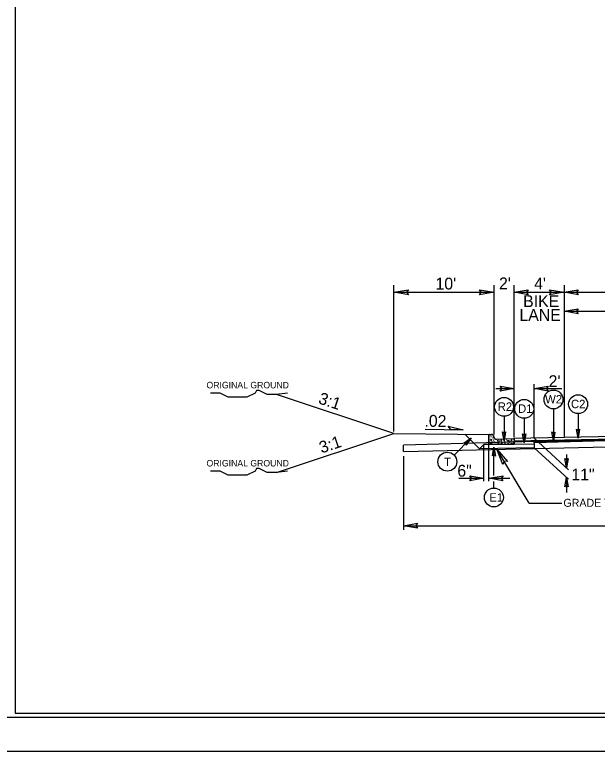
# Model space of a CAD drawing. Extents: x 957297 to 961629, y 830661 to 840840.
# Drawn here: x 958877.5 to 959261.2, y 838515.4 to 839000.5 of the extents above; entities that cross this region are included whole.
import ezdxf

# ---------------------------------------------------------------- set-up
doc = ezdxf.new("R2010")
doc.units = 0
for name, color, linetype in [('Old_Level_1', 7, 'Continuous'), ('Old_Level_11', 7, 'Continuous'), ('Old_Level_21', 7, 'Continuous'), ('Old_Level_3', 7, 'Continuous'), ('Prop CMT Pvmt Milling', 7, 'Continuous'), ('Prop Dimension Text', 7, 'Continuous'), ('Sheet Plot Border Inside CELL', 7, 'Continuous'), ('Sheet Plot Border Outside CELL', 7, 'Continuous'), ('Sheet Typical CELL', 7, 'Continuous'), ('Typical ID Circle CELL', 7, 'Continuous'), ('Typical Terminator CELL', 7, 'Continuous'), ('Typical Text ID Circle CELL', 7, 'Continuous')]:
    doc.layers.add(name, color=color, linetype=linetype)

msp = doc.modelspace()

# ---------------------------------------------------------------- linework, layer by layer
at = {"layer": 'Old_Level_1'}
for p, q in [((959127.17, 838726.03), (959127.17, 838822.34)), ((959193.21, 838724.04), (959193.21, 838822.34)), ((959206.42, 838722.18), (959206.42, 838822.34)), ((959239.42, 838822.34), (959239.42, 838722.73)), ((959127.17, 838817.72), (959193.21, 838817.72)), ((959206.42, 838817.72), (959239.42, 838817.72)), ((959239.42, 838817.72), (959494.54, 838817.72)), ((959239.42, 838805.18), (959332.9, 838805.18)), ((959219.62, 838722.28), (959219.62, 838757.17)), ((959194.48, 838754.24), (959206.42, 838754.24)), ((959219.62, 838754.24), (959237.94, 838754.24)), ((959127.17, 838724.72), (959049.98, 838750.45)), ((959147.82, 838727.56), (959172.79, 838727.06)), ((959049.98, 838698.99), (959127.17, 838724.72)), ((959127.17, 838724.72), (959190.13, 838724.09)), ((959183.65, 838714.5), (959173.9, 838724.25)), ((959494.54, 838727.27), (959206.42, 838721.44)), ((959494.54, 838725.54), (959206.42, 838719.71)), ((959219.62, 838721.71), (959242.32, 838700.82)), ((959219.62, 838719.36), (959219.62, 838715.23)), ((959133.56, 838712.76), (959133.55, 838717.01)), ((959186.54, 838717.39), (959183.65, 838714.5)), ((959219.62, 838715.23), (959183.65, 838714.5)), ((959189.84, 838717.46), (959186.54, 838717.39)), ((959186.54, 838693.24), (959186.54, 838717.2)), ((959189.84, 838693.24), (959189.84, 838717.2)), ((959216.4, 838678.79), (959195, 838714.38)), ((959219.62, 838717.73), (959206.42, 838717.46)), ((959219.62, 838715.23), (959242.13, 838694.52)), ((959133.56, 838709.78), (959133.56, 838661.19)), ((959240.87, 838710.84), (959240.87, 838702.16)), ((959169.94, 838695.2), (959186.54, 838695.2)), ((959189.84, 838695.2), (959203.57, 838695.2)), ((959240.85, 838695.7), (959240.85, 838685.74)), ((959216.4, 838678.79), (959237.91, 838678.79)), ((959133.56, 838663.97), (959479.39, 838663.97))]:
    msp.add_line(p, q, dxfattribs=at)
for points in [[(959219.62, 838719.36), (959133.55, 838717.01)], [(959133.56, 838712.76), (959306.49, 838716.69)]]:
    msp.add_lwpolyline(points, dxfattribs=at)
at = {"layer": 'Old_Level_11'}
for p, q in [((959164.79, 838727.22), (959163.06, 838729.48)), ((959163.06, 838729.48), (959172.79, 838727.06)), ((959172.79, 838727.06), (959164.79, 838727.22))]:
    msp.add_line(p, q, dxfattribs=at)
for points in [[(959136.78, 838816.06), (959127.17, 838817.72), (959136.83, 838819.43), (959135.61, 838817.72)], [(959183.6, 838819.38), (959193.21, 838817.72), (959183.54, 838816), (959184.77, 838817.72)], [(959229.81, 838819.38), (959239.42, 838817.72), (959229.75, 838816), (959230.98, 838817.72)], [(959198.88, 838704.38), (959195, 838714.38), (959202.09, 838706.25), (959199.78, 838706.43)]]:
    msp.add_lwpolyline(points, close=True, dxfattribs=at)
at = {"layer": 'Old_Level_21'}
for points in [[(959057.08, 838751.34), (959049.98, 838750.45), (959048.21, 838750.45), (959045.55, 838750.45), (959043.77, 838750.45), (959042, 838751.34), (959040.22, 838752.23), (959038.45, 838753.11), (959036.68, 838753.11), (959035.78, 838751.34), (959034.02, 838750.45), (959032.24, 838749.56), (959030.47, 838748.68), (959028.7, 838748.68), (959026.93, 838748.68), (959025.15, 838748.68), (959023.38, 838748.68), (959021.6, 838748.68), (959019.83, 838748.68), (959018.05, 838748.68), (959016.29, 838749.56), (959014.52, 838750.45), (959012.75, 838751.34), (959010.07, 838751.34), (959008.3, 838751.34), (959006.53, 838751.34)], [(959057.08, 838699.87), (959049.98, 838698.99), (959048.21, 838698.99), (959045.55, 838698.99), (959043.77, 838698.99), (959042, 838699.87), (959040.22, 838700.77), (959038.45, 838701.65), (959036.68, 838701.65), (959035.78, 838699.87), (959034.02, 838698.99), (959032.24, 838698.1), (959030.47, 838697.22), (959028.7, 838697.22), (959026.93, 838697.22), (959025.15, 838697.22), (959023.38, 838697.22), (959021.6, 838697.22), (959019.83, 838697.22), (959018.05, 838697.22), (959016.29, 838698.1), (959014.52, 838698.99), (959012.75, 838699.87), (959010.07, 838699.87), (959008.3, 838699.87), (959006.53, 838699.87)]]:
    msp.add_lwpolyline(points, dxfattribs=at)
at = {"layer": 'Old_Level_3'}
for p, q in [((959189.84, 838720.78), (959189.84, 838723.81)), ((959190.13, 838724.09), (959191.5, 838724.09)), ((959189.84, 838717.46), (959189.84, 838720.78)), ((959191.03, 838717.84), (959191.5, 838718.49)), ((959191.67, 838717.88), (959191.03, 838717.84)), ((959191.12, 838720.54), (959191.12, 838719.96)), ((959191.7, 838720.51), (959191.12, 838720.54)), ((959191.12, 838719.96), (959191.7, 838720.51)), ((959191.5, 838718.49), (959191.67, 838717.88)), ((959193.29, 838722.05), (959193.18, 838721.9)), ((959193.18, 838721.9), (959193.33, 838721.94)), ((959194.88, 838720.87), (959206.42, 838721.44)), ((959194.88, 838720.87), (959194.88, 838720.87)), ((959195.15, 838717.57), (959195.49, 838718.18)), ((959195.34, 838720.14), (959195.43, 838719.65)), ((959196.16, 838719.91), (959195.34, 838720.14)), ((959195.43, 838719.65), (959196.16, 838719.91)), ((959195.49, 838718.18), (959196.04, 838717.79)), ((959197.76, 838717.84), (959198.22, 838718.49)), ((959198.4, 838717.88), (959197.76, 838717.84)), ((959197.85, 838720.54), (959197.85, 838719.96)), ((959198.43, 838720.51), (959197.85, 838720.54)), ((959197.85, 838719.96), (959198.43, 838720.51)), ((959198.22, 838718.49), (959198.4, 838717.88)), ((959201.88, 838717.57), (959202.22, 838718.18)), ((959202.06, 838720.14), (959202.16, 838719.65)), ((959202.9, 838719.91), (959202.06, 838720.14)), ((959202.16, 838719.65), (959202.9, 838719.91)), ((959202.22, 838718.18), (959202.78, 838717.79)), ((959204.49, 838717.84), (959204.95, 838718.49)), ((959205.13, 838717.88), (959204.49, 838717.84)), ((959204.58, 838720.54), (959204.58, 838719.96)), ((959205.16, 838720.51), (959204.58, 838720.54)), ((959204.58, 838719.96), (959205.16, 838720.51)), ((959204.95, 838718.49), (959205.13, 838717.88)), ((959206.42, 838721.44), (959206.42, 838717.46)), ((959206.42, 838717.46), (959189.84, 838717.46)), ((959196.04, 838717.79), (959195.15, 838717.57)), ((959202.78, 838717.79), (959201.88, 838717.57))]:
    msp.add_line(p, q, dxfattribs=at)
for centre in [(959190.82, 838723.01), (959191.68, 838723.38), (959192.78, 838723.25), (959189.9, 838722.36), (959189.99, 838719.78), (959190.11, 838718.71), (959190.54, 838720.98), (959190.54, 838717.85), (959190.66, 838722.27), (959190.69, 838719.38), (959191.21, 838718.92), (959191.46, 838719.47), (959191.83, 838722.45), (959192.26, 838719.13), (959192.41, 838718.58), (959192.48, 838721.16), (959192.75, 838720.05), (959192.81, 838721.96), (959193.21, 838718.12), (959193.37, 838719.05), (959193.46, 838719.32), (959193.49, 838720.11), (959193.58, 838721.13), (959193.89, 838718.28), (959194.57, 838720.51), (959194.84, 838719.16), (959195.49, 838718.89), (959196.01, 838720.36), (959196.44, 838718.37), (959196.54, 838718.89), (959196.72, 838719.78), (959196.84, 838718.71), (959197.27, 838717.85), (959197.42, 838719.38), (959197.94, 838718.92), (959198.19, 838719.47), (959198.99, 838719.13), (959199.14, 838718.58), (959199.48, 838720.05), (959199.94, 838718.12), (959200.1, 838719.05), (959200.19, 838719.32), (959200.22, 838720.11), (959200.62, 838718.28), (959201.3, 838720.51), (959201.57, 838719.16), (959202.22, 838718.89), (959202.74, 838720.36), (959203.17, 838718.37), (959203.26, 838718.89), (959203.45, 838719.78), (959203.56, 838718.71), (959204, 838720.98), (959204, 838717.85), (959204.15, 838719.38), (959204.67, 838718.92), (959204.92, 838719.47), (959205.72, 838719.13), (959205.87, 838718.58), (959205.93, 838721.16), (959206.21, 838720.05), (959190.02, 838717.6), (959196.75, 838717.6), (959203.48, 838717.6)]:
    msp.add_circle(centre, 0.0432, dxfattribs=at)
for centre, radius, start, end in [((959190.13, 838723.81), 0.287, 90, 180), ((959190.02, 838724.02), 0.0432, 259.6531, 10.3469), ((959191.5, 838722.44), 1.66, 1.0734, 90), ((959189.81, 838718.89), 0.0432, 330.4173, 29.5827), ((959194.79, 838722.5), 1.64, 181.0734, 272.8624), ((959197.27, 838720.98), 0.0432, 167.7795, 17.938), ((959200.31, 838721.13), 0.0432, 169.8374, 15.8801)]:
    msp.add_arc(centre, radius, start, end, dxfattribs=at)
at = {"layer": 'Prop CMT Pvmt Milling'}
for p, q in [((959219.62, 838719.36), (959306.49, 838721.74)), ((959219.62, 838718.49), (959219.62, 838719.36))]:
    msp.add_line(p, q, dxfattribs=at)
msp.add_lwpolyline([(959306.49, 838721.74), (959306.46, 838720.87), (959219.62, 838718.49)], dxfattribs=at)
at = {"layer": 'Sheet Plot Border Inside CELL'}
msp.add_lwpolyline([(960390.3, 839592.94), (958723.8, 839592.94), (958723.8, 838537.84), (960390.3, 838537.84)], close=True, dxfattribs=at)
at = {"layer": 'Sheet Plot Border Outside CELL'}
msp.add_lwpolyline([(960394.8, 839615.39), (958710.8, 839615.39), (958710.8, 838515.39), (960394.8, 838515.39)], close=True, dxfattribs=at)
at = {"layer": 'Sheet Typical CELL'}
msp.add_line((958877.8, 838540.39), (958877.8, 838540.39), dxfattribs=at)
msp.add_line((958877.8, 838540.39), (958877.8, 838540.39), dxfattribs=at)
msp.add_line((958877.8, 838540.39), (958877.8, 838540.39), dxfattribs=at)
msp.add_line((958877.8, 838540.39), (958877.8, 838540.39), dxfattribs=at)
msp.add_line((958877.8, 838540.39), (958877.8, 838540.39), dxfattribs=at)
msp.add_line((958877.8, 838540.39), (958877.8, 838540.39), dxfattribs=at)
msp.add_lwpolyline([(960377.8, 839590.39), (958877.8, 839590.39), (958877.8, 838540.39), (960377.8, 838540.39)], close=True, dxfattribs=at)
msp.add_lwpolyline([(958915.3, 838540.39), (958915.3, 838540.39)], dxfattribs=at)
at = {"layer": 'Typical ID Circle CELL'}
for p, q in [((959232.33, 838740.87), (959232.33, 838719.9)), ((959248.55, 838737.78), (959248.55, 838721.69)), ((959199.79, 838736.03), (959199.79, 838719.94)), ((959213.06, 838734.69), (959213.06, 838718.61)), ((959166.83, 838710.53), (959178.2, 838721.9)), ((959193.1, 838697.04), (959193.1, 838715.64)), ((959193.1, 838688.78), (959193.1, 838693.13))]:
    msp.add_line(p, q, dxfattribs=at)
for centre in [(959232.33, 838747.1), (959199.79, 838742.25), (959213.06, 838740.92), (959248.55, 838744), (959162.43, 838706.13), (959193.1, 838682.56)]:
    msp.add_circle(centre, 6.23, dxfattribs=at)
at = {"layer": 'Typical Terminator CELL'}
for points in [[(959215.64, 838816.13), (959206.42, 838817.72), (959215.69, 838819.36), (959214.51, 838817.72)], [(959248.64, 838816.13), (959239.42, 838817.72), (959248.69, 838819.36), (959247.51, 838817.72)], [(959248.64, 838803.59), (959239.42, 838805.18), (959248.69, 838806.82), (959247.51, 838805.18)], [(959197.19, 838755.83), (959206.42, 838754.24), (959197.14, 838752.6), (959198.32, 838754.24)], [(959228.84, 838752.65), (959219.62, 838754.24), (959228.89, 838755.88), (959227.72, 838754.24)], [(959200.79, 838725.7), (959199.79, 838719.94), (959198.77, 838725.73), (959199.79, 838725)], [(959214.05, 838724.37), (959213.06, 838718.61), (959212.03, 838724.4), (959213.06, 838723.66)], [(959233.33, 838725.67), (959232.33, 838719.9), (959231.31, 838725.7), (959232.33, 838724.96)], [(959249.54, 838727.46), (959248.55, 838721.69), (959247.52, 838727.49), (959248.55, 838726.75)], [(959173.42, 838718.53), (959178.2, 838721.9), (959174.83, 838717.08), (959174.62, 838718.33)], [(959192.1, 838709.88), (959193.1, 838715.64), (959194.12, 838709.85), (959193.1, 838710.58)], [(959241.91, 838708.23), (959240.87, 838702.16), (959239.79, 838708.26), (959240.87, 838707.49)], [(959177.32, 838696.79), (959186.54, 838695.2), (959177.27, 838693.56), (959178.45, 838695.2)], [(959199.07, 838693.61), (959189.84, 838695.2), (959199.12, 838696.84), (959197.94, 838695.2)], [(959239.81, 838689.63), (959240.85, 838695.7), (959241.93, 838689.6), (959240.85, 838690.37)], [(959142.78, 838662.39), (959133.56, 838663.97), (959142.83, 838665.61), (959141.65, 838663.97)]]:
    msp.add_lwpolyline(points, close=True, dxfattribs=at)

# ---------------------------------------------------------------- texts
at = {"layer": 'Old_Level_1'}
msp.add_text('GRADE TO THIS LINE', height=5.2473, dxfattribs=at).set_placement((959238.87, 838676.42))
at = {"layer": 'Old_Level_21'}
for p in [(959003.82, 838754.45), (959003.82, 838702.99)]:
    msp.add_text('ORIGINAL GROUND', height=4.2722, dxfattribs=at).set_placement(p)
at = {"layer": 'Old_Level_3'}
for s, p in [("10'", (959154.64, 838819.53)), ("2'", (959196.48, 838819.67)), ("4'", (959219.61, 838819.55)), ('BIKE', (959212.37, 838807.98)), ('LANE', (959209.92, 838798.88))]:
    msp.add_text(s, height=7.801, dxfattribs=at).set_placement(p)
for s, rotation, p in [('3:1', 341.5652, (959076.99, 838744.68)), ('.02', 359.4336, (959147.32, 838729.18)), ('3:1', 18.4348, (959079.57, 838711.51))]:
    msp.add_text(s, height=7.801, rotation=rotation, dxfattribs=at).set_placement(p)
at = {"layer": 'Prop Dimension Text'}
for s, p in [("2'", (959229.14, 838755.25)), ('6"', (959169.02, 838696.28)), ('11"', (959244.12, 838693.8))]:
    msp.add_text(s, height=7.801, rotation=0, dxfattribs=at).set_placement(p)
at = {"layer": 'Typical Text ID Circle CELL'}
for s, p in [('W2', (959226.82, 838744.47)), ('C2', (959243.84, 838741.37)), ('R2', (959195.59, 838739.62)), ('D1', (959209, 838738.29)), ('E1', (959190.06, 838679.81))]:
    msp.add_text(s, height=5.572, dxfattribs=at).set_placement(p)
msp.add_text('T', height=5.57, rotation=360, dxfattribs=at).set_placement((959160.28, 838703.23))

doc.saveas('drawing.dxf')
